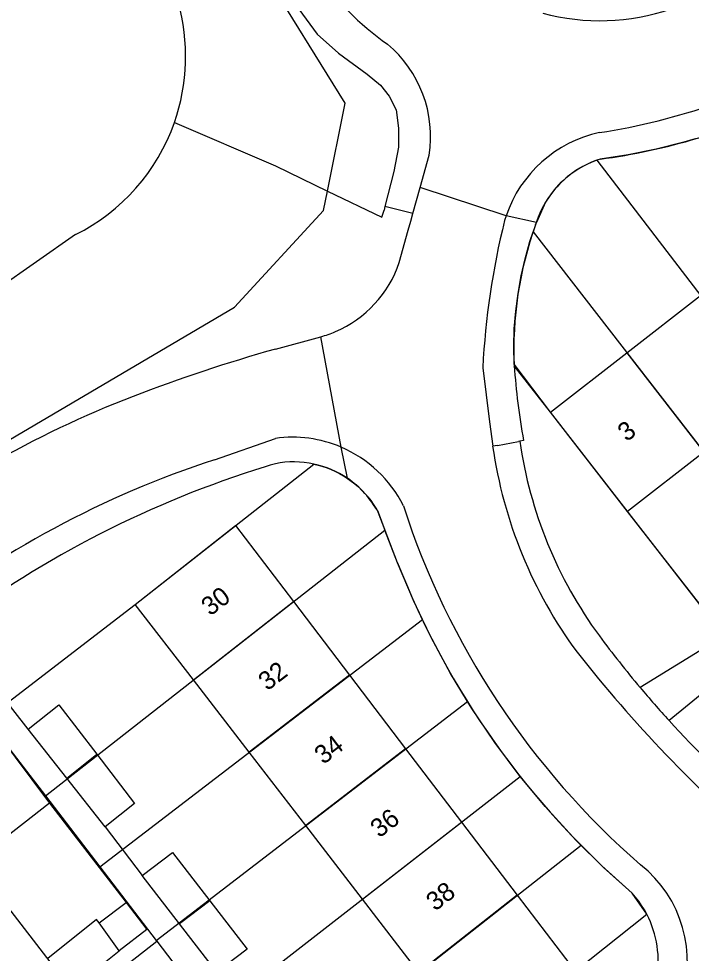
# Model space of a CAD drawing. Extents: x 194485 to 197793, y 468269 to 470822.
# Drawn here: x 195983.3 to 196027, y 469864.8 to 469925.6 of the extents above; entities that cross this region are included whole.
import ezdxf

# ---------------------------------------------------------------- set-up
doc = ezdxf.new("R2010")
doc.units = 0
for name, color, linetype in [('BGT grensvlak begroeid terreindeel', 7, 'Continuous'), ('BGT grensvlak begroeid terreindeel LR', 7, 'Continuous'), ('BGT grensvlak gebouwinstallatie plus 1', 7, 'Continuous'), ('BGT grensvlak onbegroeid terreindeel LR', 7, 'Continuous'), ('BGT grensvlak ondersteunend waterdeel LR', 7, 'Continuous'), ('BGT grensvlak pand op maaiveld', 7, 'Continuous'), ('BGT grensvlak pand op maaiveld LR', 7, 'Continuous'), ('BGT grensvlak waterdeel', 7, 'Continuous'), ('BGT grensvlak wegdeel', 7, 'Continuous'), ('BGT tekst huisnummerreeks', 7, 'Continuous'), ('GEM grensvlak WOZ_BRK percelen', 7, 'Continuous')]:
    doc.layers.add(name, color=color, linetype=linetype)

msp = doc.modelspace()

# ---------------------------------------------------------------- linework, layer by layer
at = {"layer": 'BGT grensvlak begroeid terreindeel'}
for p, q in [((196003.133, 469913.101), (196003.389, 469914.368)), ((195997.333, 469906.821), (196003.133, 469913.101)), ((195975.958, 469894.227), (195997.333, 469906.821))]:
    msp.add_line(p, q, dxfattribs=at)
msp.add_lwpolyline([(196003.389, 469914.368), (196004.544, 469920.078), (195999.187, 469928.727), (195993.69, 469935.61), (195992.032, 469936.769)], dxfattribs=at)
at = {"layer": 'BGT grensvlak begroeid terreindeel LR'}
for p, q in [((196003.389, 469914.368), (196006.912, 469912.667)), ((196007.124, 469913.353), (196007.065, 469913.118)), ((196006.912, 469912.667), (196007.065, 469913.118))]:
    msp.add_line(p, q, dxfattribs=at)
at = {"layer": 'BGT grensvlak gebouwinstallatie plus 1'}
msp.add_line((195988.53, 469866.825), (195990.296, 469868.133), dxfattribs=at)
msp.add_lwpolyline([(195990.296, 469868.133), (195991.646, 469866.38), (195989.849, 469864.99)], dxfattribs=at)
at = {"layer": 'BGT grensvlak onbegroeid terreindeel LR'}
for p, q in [((196017.878, 469900.009), (196015.525, 469903.006)), ((196029.179, 469885.477), (196022.899, 469893.552))]:
    msp.add_line(p, q, dxfattribs=at)
at = {"layer": 'BGT grensvlak ondersteunend waterdeel LR'}
msp.add_lwpolyline([(195993.434, 469918.822), (196000, 469916.004), (196003.389, 469914.368)], dxfattribs=at)
at = {"layer": 'BGT grensvlak pand op maaiveld'}
for p, q in [((196022.852, 469903.865), (196027.636, 469907.573)), ((196017.878, 469900.009), (196022.852, 469903.865)), ((196022.899, 469893.552), (196017.878, 469900.009)), ((196027.859, 469897.397), (196022.899, 469893.552)), ((196001.172, 469887.687), (196004.821, 469882.903)), ((196004.821, 469882.903), (196008.468, 469878.122)), ((195998.295, 469877.903), (195994.671, 469882.601)), ((195980.421, 469881.1), (195985.314, 469874.6)), ((195986.427, 469876.228), (195983.929, 469879.393)), ((196008.468, 469878.122), (196012.1, 469873.36)), ((196001.972, 469873.135), (195998.295, 469877.903)), ((195988.925, 469873.063), (195986.427, 469876.228)), ((195985.314, 469874.6), (195980.343, 469870.725)), ((196012.1, 469873.36), (196015.725, 469868.607)), ((196005.658, 469868.356), (196001.972, 469873.135)), ((195993.768, 469866.753), (195991.34, 469869.892)), ((196009.331, 469863.594), (196005.658, 469868.356)), ((195989.849, 469864.99), (195988.53, 469866.825)), ((195996.196, 469863.613), (195993.768, 469866.753)), ((195986.687, 469862.514), (195989.849, 469864.99))]:
    msp.add_line(p, q, dxfattribs=at)
for points in [[(195994.671, 469882.601), (195990.884, 469887.511), (195997.404, 469892.628), (196001.172, 469887.687)], [(195983.929, 469879.393), (195985.915, 469880.984), (195988.381, 469877.781)], [(195988.381, 469877.781), (195990.847, 469874.578), (195988.925, 469873.063)], [(195991.34, 469869.892), (195993.3, 469871.381), (195995.728, 469868.242)], [(196015.725, 469868.607), (196019.484, 469863.678), (196013.066, 469858.751)], [(195995.728, 469868.242), (195998.155, 469865.103), (195996.196, 469863.613)], [(195988.53, 469866.825), (195988.375, 469867.04), (195985.206, 469864.494)]]:
    msp.add_lwpolyline(points, dxfattribs=at)
at = {"layer": 'BGT grensvlak pand op maaiveld LR'}
for p, q in [((196022.852, 469903.865), (196027.859, 469897.397)), ((195994.671, 469882.601), (196001.172, 469887.687)), ((196004.821, 469882.903), (195998.295, 469877.903)), ((196008.468, 469878.122), (196001.972, 469873.135)), ((195986.427, 469876.228), (195988.381, 469877.781)), ((196005.658, 469868.356), (196012.1, 469873.36)), ((196015.725, 469868.607), (196009.331, 469863.594)), ((195995.728, 469868.242), (195993.768, 469866.753))]:
    msp.add_line(p, q, dxfattribs=at)
at = {"layer": 'BGT grensvlak waterdeel'}
msp.add_line((195987, 469911.54), (195944.418, 469881.792), dxfattribs=at)
for centre, radius, start, end in [((195981.247, 469923.102), 12.917, 340.64673, 15.89517), ((195981.249, 469923.104), 12.915, 296.44002, 340.63566)]:
    msp.add_arc(centre, radius, start, end, dxfattribs=at)
at = {"layer": 'BGT grensvlak wegdeel'}
for p, q in [((196009.413, 469914.603), (196009.995, 469916.689)), ((196008.938, 469912.9), (196009.413, 469914.603)), ((196015.002, 469912.757), (196009.413, 469914.603)), ((196008.938, 469912.9), (196007.124, 469913.353)), ((196017.562, 469913.64), (196016.984, 469912.325)), ((196015.002, 469912.757), (196014.902, 469912.443)), ((196016.984, 469912.325), (196015.002, 469912.757)), ((196016.916, 469912.171), (196016.984, 469912.325)), ((196000, 469904.101), (196002.955, 469904.901)), ((196004.282, 469897.72), (196002.955, 469904.901)), ((195996.035, 469896.912), (196000, 469898.296)), ((196014.434, 469897.828), (196015.809, 469898.101)), ((196015.898, 469898.119), (196015.809, 469898.101)), ((196016.133, 469898.165), (196015.898, 469898.119)), ((196004.677, 469895.703), (196004.282, 469897.72)), ((196014.434, 469897.828), (196014.127, 469897.788)), ((196007.945, 469890.21), (196006.677, 469893.504)), ((195983.929, 469879.393), (195978.793, 469885.963)), ((196029.179, 469885.477), (196023.715, 469882.108)), ((196030.398, 469883.91), (196025.598, 469879.957)), ((195985.314, 469874.6), (195990.296, 469868.133)), ((195988.925, 469873.063), (195991.34, 469869.892)), ((196024.157, 469867.377), (196023.204, 469868.752))]:
    msp.add_line(p, q, dxfattribs=at)
for points in [[(195988.743, 469943.047), (195997.878, 469931.158), (196002.722, 469924.551), (196004.096, 469923.326), (196005.97, 469921.971), (196006.824, 469921.247), (196007.39, 469920.532), (196007.845, 469919.651), (196008.002, 469918.454), (196007.993, 469917.219), (196007.696, 469915.642), (196007.124, 469913.353)], [(196008.052, 469909.722), (196008.641, 469911.832), (196008.8, 469912.403), (196008.938, 469912.9)], [(196013.487, 469902.875), (196013.916, 469899.371), (196014.127, 469897.788)], [(196000, 469896.64), (195999.668, 469896.556), (195999.342, 469896.453)]]:
    msp.add_lwpolyline(points, dxfattribs=at)
for centre, radius, start, end in [((196017.56, 469938.669), 17.979, 213.92114, 235.14904), ((196021.101, 469939.78), 14.348, 254.97128, 288.81595), ((196002.241, 469917.903), 7.848, 351.10161, 50.00006), ((196014.464, 469960.732), 43.077, 278.82578, 299.51733), ((196015.559, 469957.703), 41.636, 277.65718, 295.5137), ((196022.804, 469910.11), 8.239, 102.13061, 161.2582), ((196023.021, 469910.368), 6.365, 107.50352, 149.06318), ((196063.071, 469900.431), 49.645, 165.99734, 177.1778), ((196039.479, 469904.059), 23.977, 160.22382, 182.51599), ((196000.941, 469912.136), 7.51, 293.20663, 341.24747), ((196000.945, 469912.113), 7.487, 285.5749, 293.24807), ((196028.711, 469802.651), 105.435, 105.80186, 111.10519), ((196063.168, 469906.531), 47.773, 184.23148, 190.08556), ((196013.292, 469841.672), 63.48, 110.80395, 129.52356), ((196001.105, 469890.304), 8.068, 66.80797, 97.86954), ((196043.591, 469902.043), 27.97, 188.06548, 216.35003), ((196001.106, 469890.305), 8.067, 26.58664, 66.81665), ((196043.585, 469902.042), 29.764, 188.21724, 216.3561), ((196015.642, 469836.724), 63.301, 108.0435, 128.60302), ((196019.25, 469832.083), 67.379, 107.18561, 126.90184), ((196001.213, 469891.135), 5.637, 76.83688, 102.42886), ((196001.206, 469890.528), 6.231, 56.15002, 78.0441), ((196001.208, 469890.539), 6.221, 28.46481, 56.1085), ((196057.998, 469910.01), 52.22, 197.95207, 229.00402), ((196058.638, 469910.104), 54.457, 201.42689, 229.40714), ((196077.518, 469927.321), 70.277, 216.55395, 220.04187), ((196092.963, 469942.387), 93.502, 218.32991, 229.14589), ((196076.859, 469926.731), 69.393, 220.01885, 222.3794), ((196077.249, 469927.075), 69.913, 222.37235, 228.77882), ((196018.753, 469864.297), 8.036, 340.36501, 51.62665), ((196018.176, 469864.318), 6.717, 349.81293, 27.08892)]:
    msp.add_arc(centre, radius, start, end, dxfattribs=at)
at = {"layer": 'GEM grensvlak WOZ_BRK percelen'}
for p, q in [((196020.909, 469916.37), (196039.415, 469892.169)), ((196016.765, 469911.728), (196034.725, 469888.528)), ((195985.039, 469875.066), (196007.124, 469892.343)), ((195988.578, 469870.458), (196009.563, 469886.537)), ((195992.253, 469865.674), (196012.491, 469881.21)), ((195972.329, 469881.054), (195987.305, 469861.752)), ((195981.2, 469880.065), (195985.039, 469875.066)), ((195995.972, 469860.832), (196015.923, 469876.33)), ((195985.039, 469875.066), (195988.578, 469870.458)), ((195999.669, 469856.018), (196019.882, 469871.866)), ((195988.578, 469870.458), (195992.253, 469865.674)), ((195987.305, 469861.752), (195992.285, 469865.631)), ((195992.285, 469865.631), (195992.253, 469865.674)), ((195992.285, 469865.631), (195995.972, 469860.832))]:
    msp.add_line(p, q, dxfattribs=at)
for points in [[(196027.301, 469917.767), (196026.553, 469917.544), (196024.755, 469917.095), (196022.938, 469916.726), (196021.107, 469916.438), (196020.909, 469916.37)], [(196020.909, 469916.37), (196020.535, 469916.227), (196020.257, 469916.101), (196019.985, 469915.962), (196019.721, 469915.81), (196019.464, 469915.645), (196019.215, 469915.469), (196018.975, 469915.281), (196018.744, 469915.081), (196018.523, 469914.871), (196018.312, 469914.65), (196018.146, 469914.46), (196017.838, 469914.062), (196017.562, 469913.64), (196017.429, 469913.407), (196017.305, 469913.169), (196017.192, 469912.926), (196017.089, 469912.678), (196016.997, 469912.427), (196016.765, 469911.728)], [(196029.787, 469884.694), (196017.878, 469900.009), (196015.517, 469903.122), (196015.498, 469904.274), (196015.534, 469905.425), (196015.627, 469906.573), (196015.775, 469907.715), (196015.979, 469908.848), (196016.237, 469909.971), (196016.55, 469911.079), (196016.765, 469911.728)], [(195981.2, 469880.065), (195990.884, 469887.511), (196002.497, 469896.624), (196002.788, 469896.555), (196003.075, 469896.473), (196003.358, 469896.376), (196003.636, 469896.266), (196003.909, 469896.143), (196004.175, 469896.007), (196004.434, 469895.858), (196004.686, 469895.697), (196004.93, 469895.524), (196005.165, 469895.339), (196005.392, 469895.144), (196005.608, 469894.937), (196005.814, 469894.721), (196006.01, 469894.495), (196006.194, 469894.259), (196006.367, 469894.015), (196006.528, 469893.763), (196006.677, 469893.504), (196007.124, 469892.343)], [(196009.563, 469886.537), (196008.977, 469887.759), (196007.945, 469890.21), (196007.124, 469892.343)], [(196012.491, 469881.21), (196011.392, 469883.023), (196010.127, 469885.362), (196009.563, 469886.537)], [(196015.923, 469876.33), (196015.852, 469876.416), (196014.258, 469878.545), (196012.77, 469880.749), (196012.491, 469881.21)], [(196019.882, 469871.866), (196019.34, 469872.404), (196017.547, 469874.368), (196015.923, 469876.33)], [(196003.37, 469851.199), (196013.066, 469858.751), (196019.484, 469863.678), (196024.157, 469867.377), (196023.991, 469867.668), (196023.813, 469867.952), (196023.622, 469868.228), (196023.419, 469868.495), (196023.204, 469868.752), (196021.228, 469870.531), (196019.882, 469871.866)]]:
    msp.add_lwpolyline(points, dxfattribs=at)

# ---------------------------------------------------------------- texts
at = {"layer": 'BGT tekst huisnummerreeks'}
for s, rotation, p in [('3', 37.8, (196022.846, 469898.04)), ('30', 37.3, (195995.761, 469886.714)), ('32', 37.3, (195999.473, 469881.854)), ('34', 37.3, (196003.119, 469877.07)), ('36', 37.3, (196006.756, 469872.296)), ('38', 37.3, (196010.384, 469867.538))]:
    msp.add_text(s, height=1.2, rotation=rotation, dxfattribs=at).set_placement(p)

doc.saveas('drawing.dxf')
